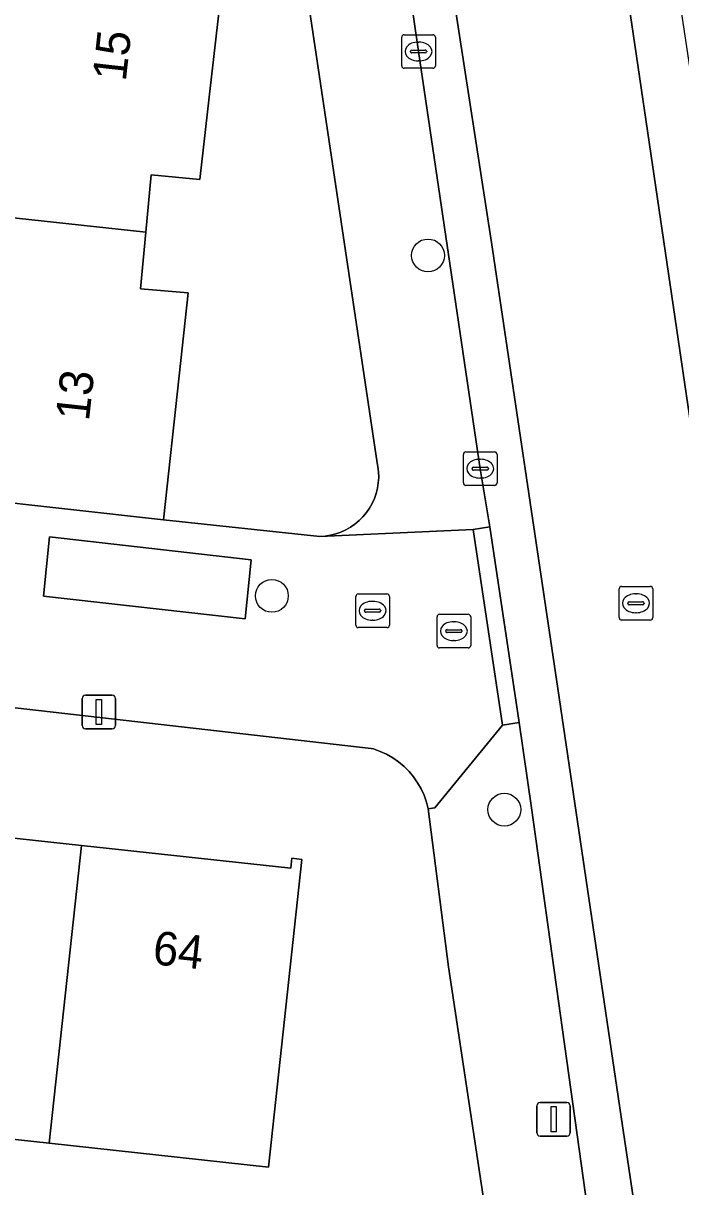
# Model space of a CAD drawing. Extents: x 162026 to 163502, y 387295 to 388169.
# Drawn here: x 162924.6 to 162944.15, y 387507.18 to 387541.79 of the extents above; entities that cross this region are included whole.
import ezdxf

# ---------------------------------------------------------------- set-up
doc = ezdxf.new("R2010")
doc.units = 0
for name, color, linetype in [('IMGEO_Boom', 7, 'Continuous'), ('IMGEO_Brandkraan', 7, 'Continuous'), ('IMGEO_Erf', 7, 'Continuous'), ('IMGEO_Kolk', 7, 'Continuous'), ('IMGEO_Lichtmast', 7, 'Continuous'), ('IMGEO_Pand', 7, 'Continuous'), ('IMGEO_Pand_nummerreeks', 7, 'Continuous'), ('IMGEO_Parkeervlak_open', 7, 'Continuous'), ('IMGEO_Rijbaan_lokaal_open', 7, 'Continuous'), ('IMGEO_Rioolput', 7, 'Continuous'), ('IMGEO_Voetpad_open', 7, 'Continuous')]:
    doc.layers.add(name, color=color, linetype=linetype)

msp = doc.modelspace()

# ---------------------------------------------------------------- linework, layer by layer
at = {"layer": 'IMGEO_Boom'}
for centre in [(162936.636, 387534.884), (162931.992, 387524.759), (162938.907, 387518.401)]:
    msp.add_circle(centre, 0.489, dxfattribs=at)
at = {"layer": 'IMGEO_Brandkraan'}
for p, q in [((162936.98, 387524.211), (162937.832, 387524.211)), ((162936.905, 387523.285), (162936.905, 387524.137)), ((162937.393, 387523.991), (162937.418, 387523.991)), ((162937.906, 387524.137), (162937.906, 387523.285)), ((162937.164, 387523.705), (162937.164, 387523.717)), ((162937.602, 387523.668), (162937.204, 387523.668)), ((162937.207, 387523.754), (162937.605, 387523.754)), ((162937.648, 387523.717), (162937.648, 387523.705)), ((162937.832, 387523.211), (162936.98, 387523.211)), ((162937.416, 387523.431), (162937.391, 387523.431))]:
    msp.add_line(p, q, dxfattribs=at)
for points in [[(162936.98, 387524.211), (162937.832, 387524.211)], [(162936.905, 387523.285), (162936.905, 387524.137)], [(162937.906, 387524.137), (162937.906, 387523.285)], [(162937.832, 387523.211), (162936.98, 387523.211)]]:
    msp.add_lwpolyline(points, dxfattribs=at)
for centre, radius, start, end in [((162936.982, 387524.135), 0.0765, 91.552, 178.448), ((162936.982, 387524.135), 0.0765, 91.552, 178.448), ((162937.83, 387524.135), 0.0765, 1.552, 88.448), ((162937.83, 387524.135), 0.0765, 1.552, 88.448), ((162937.204, 387523.714), 0.0403, 85.8775, 175.7526), ((162937.201, 387523.704), 0.0366, 178.938, 274.7102), ((162937.605, 387523.711), 0.043, 264.8664, 352.4533), ((162937.609, 387523.716), 0.0386, 1.7309, 96.639), ((162936.982, 387523.287), 0.0765, 181.552, 268.448), ((162936.982, 387523.287), 0.0765, 181.552, 268.448), ((162937.83, 387523.287), 0.0765, 271.552, 358.448), ((162937.83, 387523.287), 0.0765, 271.552, 358.448)]:
    msp.add_arc(centre, radius, start, end, dxfattribs=at)
for centre, major_axis, ratio, start_param, end_param in [((162937.392, 387523.711), (-0.387, 0.002), 0.722429, 4.712389, 7.853982), ((162937.417, 387523.711), (-0.39, 0.002), 0.717154, 1.570796, 4.712389)]:
    msp.add_ellipse(centre, major_axis=major_axis, ratio=ratio, start_param=start_param, end_param=end_param, dxfattribs=at)
at = {"layer": 'IMGEO_Erf'}
for points in [[(162930.609, 387543.836), (162930.131, 387539.595), (162929.854, 387537.142), (162928.398, 387537.287), (162928.238, 387535.579), (162928.08, 387533.895), (162929.502, 387533.768), (162929.234, 387531.304), (162928.767, 387527.023), (162933.416, 387526.525), (162933.577, 387526.537), (162933.736, 387526.562), (162933.892, 387526.602), (162934.044, 387526.656), (162934.191, 387526.723), (162934.331, 387526.803), (162934.463, 387526.895), (162934.586, 387526.999), (162934.7, 387527.113), (162934.803, 387527.237), (162934.895, 387527.37), (162934.974, 387527.51), (162935.041, 387527.657), (162935.094, 387527.809), (162935.133, 387527.965), (162935.159, 387528.124), (162935.17, 387528.285), (162935.166, 387528.446), (162935.148, 387528.607), (162935.128, 387528.714), (162932.493, 387546.319)], [(162939.316, 387500), (162937.243, 387513.723), (162936.642, 387518.424), (162936.59, 387518.628), (162936.52, 387518.828), (162936.433, 387519.019), (162936.328, 387519.203), (162936.208, 387519.376), (162936.073, 387519.538), (162935.924, 387519.687), (162935.762, 387519.823), (162935.589, 387519.943), (162935.405, 387520.047), (162935.213, 387520.135), (162935.014, 387520.205), (162934.947, 387520.224), (162902.993, 387523.872), (162902.494, 387523.94), (162876.954, 387526.795)], [(162900.554, 387520.13), (162907.068, 387519.424), (162913.54, 387518.722), (162919.753, 387518.048), (162926.329, 387517.334), (162932.554, 387516.659), (162932.586, 387516.953), (162932.881, 387516.921), (162931.888, 387507.765), (162925.363, 387508.476), (162918.787, 387509.193), (162912.575, 387509.87), (162906.103, 387510.576), (162899.59, 387511.286)]]:
    msp.add_lwpolyline(points, dxfattribs=at)
at = {"layer": 'IMGEO_Kolk'}
for p, q in [((162935.854, 387540.525), (162935.854, 387541.377)), ((162935.929, 387541.451), (162936.781, 387541.451)), ((162936.342, 387541.231), (162936.367, 387541.231)), ((162936.855, 387541.377), (162936.855, 387540.525)), ((162936.113, 387540.945), (162936.113, 387540.957)), ((162936.551, 387540.908), (162936.153, 387540.908)), ((162936.156, 387540.994), (162936.554, 387540.994)), ((162936.597, 387540.957), (162936.597, 387540.945)), ((162936.781, 387540.451), (162935.929, 387540.451)), ((162936.365, 387540.671), (162936.34, 387540.671)), ((162937.765, 387529.043), (162938.617, 387529.043)), ((162937.69, 387528.117), (162937.69, 387528.969)), ((162938.178, 387528.823), (162938.203, 387528.823)), ((162938.691, 387528.969), (162938.691, 387528.117)), ((162937.949, 387528.537), (162937.949, 387528.549)), ((162938.387, 387528.5), (162937.989, 387528.5)), ((162937.992, 387528.586), (162938.39, 387528.586)), ((162938.433, 387528.549), (162938.433, 387528.537)), ((162938.617, 387528.043), (162937.765, 387528.043)), ((162938.201, 387528.263), (162938.176, 387528.263))]:
    msp.add_line(p, q, dxfattribs=at)
for points in [[(162935.854, 387540.525), (162935.854, 387541.377)], [(162935.929, 387541.451), (162936.781, 387541.451)], [(162936.855, 387541.377), (162936.855, 387540.525)], [(162936.781, 387540.451), (162935.929, 387540.451)], [(162937.765, 387529.043), (162938.617, 387529.043)], [(162937.69, 387528.117), (162937.69, 387528.969)], [(162938.691, 387528.969), (162938.691, 387528.117)], [(162938.617, 387528.043), (162937.765, 387528.043)]]:
    msp.add_lwpolyline(points, dxfattribs=at)
for centre, radius, start, end in [((162935.931, 387541.375), 0.0765, 91.552, 178.448), ((162935.931, 387541.375), 0.0765, 91.552, 178.448), ((162936.779, 387541.375), 0.0765, 1.552, 88.448), ((162936.779, 387541.375), 0.0765, 1.552, 88.448), ((162936.153, 387540.954), 0.0403, 85.8775, 175.7526), ((162936.15, 387540.944), 0.0366, 178.938, 274.7102), ((162936.554, 387540.951), 0.043, 264.8664, 352.4533), ((162936.558, 387540.956), 0.0386, 1.7309, 96.639), ((162935.931, 387540.527), 0.0765, 181.552, 268.448), ((162935.931, 387540.527), 0.0765, 181.552, 268.448), ((162936.779, 387540.527), 0.0765, 271.552, 358.448), ((162936.779, 387540.527), 0.0765, 271.552, 358.448), ((162937.767, 387528.967), 0.0765, 91.552, 178.448), ((162937.767, 387528.967), 0.0765, 91.552, 178.448), ((162938.615, 387528.967), 0.0765, 1.552, 88.448), ((162938.615, 387528.967), 0.0765, 1.552, 88.448), ((162937.989, 387528.546), 0.0403, 85.8775, 175.7526), ((162937.986, 387528.536), 0.0366, 178.938, 274.7102), ((162938.39, 387528.543), 0.043, 264.8664, 352.4533), ((162938.394, 387528.548), 0.0386, 1.7309, 96.639), ((162937.767, 387528.119), 0.0765, 181.552, 268.448), ((162937.767, 387528.119), 0.0765, 181.552, 268.448), ((162938.615, 387528.119), 0.0765, 271.552, 358.448), ((162938.615, 387528.119), 0.0765, 271.552, 358.448)]:
    msp.add_arc(centre, radius, start, end, dxfattribs=at)
for centre, major_axis, ratio, start_param, end_param in [((162936.341, 387540.951), (-0.387, 0.002), 0.722429, 4.712389, 7.853982), ((162936.366, 387540.951), (-0.39, 0.002), 0.717154, 1.570796, 4.712389), ((162938.177, 387528.543), (-0.387, 0.002), 0.722429, 4.712389, 7.853982), ((162938.202, 387528.543), (-0.39, 0.002), 0.717154, 1.570796, 4.712389)]:
    msp.add_ellipse(centre, major_axis=major_axis, ratio=ratio, start_param=start_param, end_param=end_param, dxfattribs=at)
at = {"layer": 'IMGEO_Lichtmast'}
for p, q in [((162926.45, 387521.806), (162927.24, 387521.806)), ((162927.24, 387521.806), (162926.45, 387521.806)), ((162926.35, 387520.906), (162926.35, 387521.706)), ((162926.35, 387521.706), (162926.35, 387520.906)), ((162927.34, 387521.706), (162927.34, 387520.906)), ((162927.34, 387520.906), (162927.34, 387521.706)), ((162927.24, 387520.806), (162926.45, 387520.806)), ((162926.45, 387520.806), (162927.24, 387520.806)), ((162939.976, 387509.693), (162940.766, 387509.693)), ((162940.766, 387509.693), (162939.976, 387509.693)), ((162939.876, 387508.793), (162939.876, 387509.593)), ((162939.876, 387509.593), (162939.876, 387508.793)), ((162940.866, 387509.593), (162940.866, 387508.793)), ((162940.866, 387508.793), (162940.866, 387509.593)), ((162940.766, 387508.693), (162939.976, 387508.693)), ((162939.976, 387508.693), (162940.766, 387508.693))]:
    msp.add_line(p, q, dxfattribs=at)
for points in [[(162926.77, 387521.681), (162926.92, 387521.681), (162926.92, 387520.931), (162926.77, 387520.931), (162926.77, 387521.681)], [(162940.296, 387509.568), (162940.446, 387509.568), (162940.446, 387508.818), (162940.296, 387508.818), (162940.296, 387509.568)]]:
    msp.add_lwpolyline(points, dxfattribs=at)
for centre, start, end in [((162926.45, 387521.706), 90, 180), ((162926.45, 387521.706), 90, 180), ((162927.24, 387521.706), 0, 90), ((162927.24, 387521.706), 360, 90), ((162926.45, 387520.906), 180, 270), ((162926.45, 387520.906), 180, 270), ((162927.24, 387520.906), 270, 0), ((162927.24, 387520.906), 270, 0), ((162939.976, 387509.593), 90, 180), ((162939.976, 387509.593), 90, 180), ((162940.766, 387509.593), 0, 90), ((162940.766, 387509.593), 360, 90), ((162939.976, 387508.793), 180, 270), ((162939.976, 387508.793), 180, 270), ((162940.766, 387508.793), 270, 0), ((162940.766, 387508.793), 270, 0)]:
    msp.add_arc(centre, 0.1, start, end, dxfattribs=at)
at = {"layer": 'IMGEO_Pand'}
for points in [[(162928.238, 387535.579), (162928.398, 387537.287), (162929.854, 387537.142), (162930.131, 387539.595), (162930.609, 387543.836), (162923.146, 387544.679), (162922.026, 387544.773), (162922.008, 387544.605), (162921.588, 387540.717), (162915.236, 387541.403), (162914.922, 387538.498), (162914.764, 387537.035)], [(162928.767, 387527.023), (162929.234, 387531.304), (162929.502, 387533.768), (162928.08, 387533.895), (162928.238, 387535.579), (162914.764, 387537.035), (162914.922, 387538.498), (162908.985, 387539.15), (162908.694, 387536.244), (162914.631, 387535.592), (162914.317, 387532.687), (162920.669, 387532.001), (162920.22, 387527.975)], [(162918.787, 387509.193), (162925.363, 387508.476), (162926.329, 387517.334), (162919.753, 387518.048)], [(162925.363, 387508.476), (162931.888, 387507.765), (162932.881, 387516.921), (162932.586, 387516.953), (162932.554, 387516.659), (162926.329, 387517.334)]]:
    msp.add_lwpolyline(points, close=True, dxfattribs=at)
at = {"layer": 'IMGEO_Parkeervlak_open'}
msp.add_lwpolyline([(162931.196, 387524.072), (162931.378, 387525.831), (162925.374, 387526.515), (162925.201, 387524.753)], close=True, dxfattribs=at)
at = {"layer": 'IMGEO_Rijbaan_lokaal_open'}
for points in [[(162945.582, 387532.777), (162943.159, 387548.938), (162941.98, 387554.893), (162940.45, 387560.195), (162937.07, 387569.597), (162936.388, 387571.22), (162936.314, 387571.352), (162936.308, 387571.365), (162934.855, 387570.646), (162935.634, 387568.806), (162936.261, 387567.106), (162937.406, 387564.335), (162938.735, 387560.382), (162939.835, 387556.939), (162940.426, 387554.722), (162940.906, 387552.764), (162941.275, 387550.879), (162941.755, 387548.145), (162942.788, 387541.147), (162944.891, 387526.876)], [(162944.891, 387526.876), (162942.788, 387541.147), (162941.755, 387548.145), (162941.275, 387550.879), (162940.906, 387552.764), (162940.426, 387554.722), (162939.835, 387556.939), (162938.735, 387560.382), (162937.406, 387564.335), (162936.261, 387567.106), (162935.634, 387568.806), (162934.855, 387570.646), (162930.378, 387568.431), (162931.974, 387564.882), (162933.276, 387560.955), (162934.609, 387556.952), (162935.886, 387551.707), (162936.608, 387547.731), (162937.385, 387542.656), (162938.524, 387535.273), (162940.495, 387522.001), (162942.38, 387509.268), (162945.092, 387491.14)], [(162935.362, 387547.55), (162936.033, 387543.159), (162936.356, 387540.947), (162938.192, 387528.539), (162938.471, 387526.811), (162939.345, 387520.99), (162939.718, 387518.453), (162941.44, 387506.103), (162942.329, 387500), (162943.675, 387490.906), (162945.092, 387491.14), (162942.38, 387509.268), (162940.495, 387522.001), (162938.524, 387535.273), (162937.385, 387542.656), (162936.608, 387547.731), (162935.886, 387551.707), (162934.609, 387556.952), (162933.276, 387560.955), (162931.974, 387564.882), (162930.378, 387568.431), (162929.178, 387567.837)]]:
    msp.add_lwpolyline(points, dxfattribs=at)
at = {"layer": 'IMGEO_Rioolput'}
for p, q in [((162942.322, 387524.113), (162942.322, 387524.965)), ((162942.397, 387525.039), (162943.249, 387525.039)), ((162943.323, 387524.965), (162943.323, 387524.113)), ((162934.488, 387523.891), (162934.488, 387524.743)), ((162934.563, 387524.817), (162935.415, 387524.817)), ((162934.976, 387524.597), (162935.001, 387524.597)), ((162935.489, 387524.743), (162935.489, 387523.891)), ((162942.581, 387524.533), (162942.581, 387524.545)), ((162942.624, 387524.582), (162943.022, 387524.582)), ((162942.81, 387524.819), (162942.835, 387524.819)), ((162943.065, 387524.545), (162943.065, 387524.533)), ((162934.747, 387524.311), (162934.747, 387524.323)), ((162935.185, 387524.274), (162934.787, 387524.274)), ((162934.79, 387524.36), (162935.188, 387524.36)), ((162935.231, 387524.323), (162935.231, 387524.311)), ((162943.019, 387524.496), (162942.621, 387524.496)), ((162942.833, 387524.259), (162942.808, 387524.259)), ((162935.415, 387523.817), (162934.563, 387523.817)), ((162934.999, 387524.037), (162934.974, 387524.037)), ((162943.249, 387524.039), (162942.397, 387524.039))]:
    msp.add_line(p, q, dxfattribs=at)
for points in [[(162942.322, 387524.113), (162942.322, 387524.965)], [(162942.397, 387525.039), (162943.249, 387525.039)], [(162943.323, 387524.965), (162943.323, 387524.113)], [(162934.488, 387523.891), (162934.488, 387524.743)], [(162934.563, 387524.817), (162935.415, 387524.817)], [(162935.489, 387524.743), (162935.489, 387523.891)], [(162935.415, 387523.817), (162934.563, 387523.817)], [(162943.249, 387524.039), (162942.397, 387524.039)]]:
    msp.add_lwpolyline(points, dxfattribs=at)
for centre, radius, start, end in [((162942.399, 387524.963), 0.0765, 91.552, 178.448), ((162942.399, 387524.963), 0.0765, 91.552, 178.448), ((162943.247, 387524.963), 0.0765, 1.552, 88.448), ((162943.247, 387524.963), 0.0765, 1.552, 88.448), ((162934.565, 387524.741), 0.0765, 91.552, 178.448), ((162934.565, 387524.741), 0.0765, 91.552, 178.448), ((162935.413, 387524.741), 0.0765, 1.552, 88.448), ((162935.413, 387524.741), 0.0765, 1.552, 88.448), ((162942.621, 387524.542), 0.0403, 85.8775, 175.7526), ((162942.618, 387524.532), 0.0366, 178.938, 274.7102), ((162943.022, 387524.539), 0.043, 264.8664, 352.4533), ((162943.026, 387524.544), 0.0386, 1.7309, 96.639), ((162934.787, 387524.32), 0.0403, 85.8775, 175.7526), ((162934.784, 387524.31), 0.0366, 178.938, 274.7102), ((162935.188, 387524.317), 0.043, 264.8664, 352.4533), ((162935.192, 387524.322), 0.0386, 1.7309, 96.639), ((162934.565, 387523.893), 0.0765, 181.552, 268.448), ((162934.565, 387523.893), 0.0765, 181.552, 268.448), ((162935.413, 387523.893), 0.0765, 271.552, 358.448), ((162935.413, 387523.893), 0.0765, 271.552, 358.448), ((162942.399, 387524.115), 0.0765, 181.552, 268.448), ((162942.399, 387524.115), 0.0765, 181.552, 268.448), ((162943.247, 387524.115), 0.0765, 271.552, 358.448), ((162943.247, 387524.115), 0.0765, 271.552, 358.448)]:
    msp.add_arc(centre, radius, start, end, dxfattribs=at)
for centre, major_axis, ratio, start_param, end_param in [((162934.975, 387524.317), (-0.387, 0.002), 0.722429, 4.712389, 7.853982), ((162935, 387524.317), (-0.39, 0.002), 0.717154, 1.570796, 4.712389), ((162942.809, 387524.539), (-0.387, 0.002), 0.722429, 4.712389, 7.853982), ((162942.834, 387524.539), (-0.39, 0.002), 0.717154, 1.570796, 4.712389)]:
    msp.add_ellipse(centre, major_axis=major_axis, ratio=ratio, start_param=start_param, end_param=end_param, dxfattribs=at)
at = {"layer": 'IMGEO_Voetpad_open'}
for points in [[(162932.493, 387546.319), (162935.128, 387528.714), (162935.148, 387528.607), (162935.166, 387528.446), (162935.17, 387528.285), (162935.159, 387528.124), (162935.133, 387527.965), (162935.094, 387527.809), (162935.041, 387527.657), (162934.974, 387527.51), (162934.895, 387527.37), (162934.803, 387527.237), (162934.7, 387527.113), (162934.586, 387526.999), (162934.463, 387526.895), (162934.331, 387526.803), (162934.191, 387526.723), (162934.044, 387526.656), (162933.892, 387526.602), (162933.736, 387526.562), (162933.577, 387526.537), (162933.416, 387526.525), (162937.977, 387526.737), (162938.471, 387526.811), (162938.192, 387528.539), (162936.356, 387540.947), (162936.033, 387543.159)], [(162902.993, 387523.872), (162934.947, 387520.224), (162935.014, 387520.205), (162935.213, 387520.135), (162935.405, 387520.047), (162935.589, 387519.943), (162935.762, 387519.823), (162935.924, 387519.687), (162936.073, 387519.538), (162936.208, 387519.376), (162936.328, 387519.203), (162936.433, 387519.019), (162936.52, 387518.828), (162936.59, 387518.628), (162936.642, 387518.424), (162936.84, 387518.453), (162938.851, 387520.916), (162937.977, 387526.737), (162933.416, 387526.525), (162928.767, 387527.023), (162920.22, 387527.975)], [(162941.44, 387506.103), (162939.718, 387518.453), (162939.345, 387520.99), (162938.851, 387520.916), (162936.84, 387518.453), (162936.642, 387518.424), (162937.243, 387513.723), (162939.316, 387500)]]:
    msp.add_lwpolyline(points, dxfattribs=at)
for points in [[(162939.345, 387520.99), (162938.471, 387526.811), (162937.977, 387526.737), (162938.851, 387520.916)], [(162925.374, 387526.515), (162931.378, 387525.831), (162931.196, 387524.072), (162925.201, 387524.753)]]:
    msp.add_lwpolyline(points, close=True, dxfattribs=at)

# ---------------------------------------------------------------- texts
at = {"layer": 'IMGEO_Pand_nummerreeks'}
for s, rotation, p in [('15', 83.5649, (162927.645, 387540.041)), ('13', 83.781, (162926.55, 387529.938)), ('64', 353.8088, (162928.42, 387513.809))]:
    msp.add_text(s, height=1, rotation=rotation, dxfattribs=at).set_placement(p)

doc.saveas('drawing.dxf')
